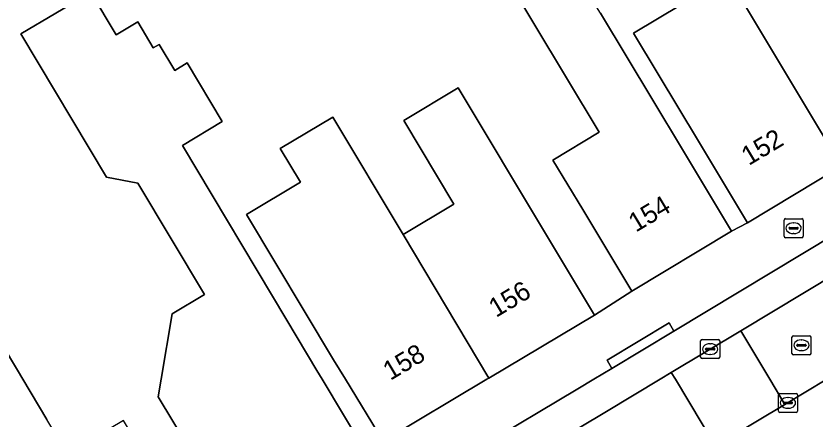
# Model space of a CAD drawing. Extents: x 161771 to 163125, y 382475 to 383179.
# Drawn here: x 162363.7 to 162405.66, y 382747.92 to 382769.06 of the extents above; entities that cross this region are included whole.
import ezdxf

# ---------------------------------------------------------------- set-up
doc = ezdxf.new("R2010")
doc.units = 0
for name, color, linetype in [('IMGEO_Brandkraan', 7, 'Continuous'), ('IMGEO_Erf', 7, 'Continuous'), ('IMGEO_Kolk', 7, 'Continuous'), ('IMGEO_Pand', 7, 'Continuous'), ('IMGEO_Pand_nummerreeks', 7, 'Continuous'), ('IMGEO_Parkeervlak_open', 7, 'Continuous'), ('IMGEO_Rijbaan_lokaal_open', 7, 'Continuous'), ('IMGEO_Rioolput', 7, 'Continuous'), ('IMGEO_Voetpad_open', 7, 'Continuous')]:
    doc.layers.add(name, color=color, linetype=linetype)

msp = doc.modelspace()

# ---------------------------------------------------------------- linework, layer by layer
at = {"layer": 'IMGEO_Brandkraan'}
for p, q in [((162403.989, 382757.501), (162403.989, 382758.353)), ((162404.064, 382758.427), (162404.916, 382758.427)), ((162404.477, 382758.207), (162404.502, 382758.207)), ((162404.99, 382758.353), (162404.99, 382757.501)), ((162404.248, 382757.921), (162404.248, 382757.933)), ((162404.686, 382757.884), (162404.288, 382757.884)), ((162404.291, 382757.97), (162404.689, 382757.97)), ((162404.5, 382757.647), (162404.475, 382757.647)), ((162404.732, 382757.933), (162404.732, 382757.921)), ((162404.916, 382757.427), (162404.064, 382757.427))]:
    msp.add_line(p, q, dxfattribs=at)
for points in [[(162403.989, 382757.501), (162403.989, 382758.353)], [(162404.064, 382758.427), (162404.916, 382758.427)], [(162404.99, 382758.353), (162404.99, 382757.501)], [(162404.916, 382757.427), (162404.064, 382757.427)]]:
    msp.add_lwpolyline(points, dxfattribs=at)
for centre, radius, start, end in [((162404.066, 382758.351), 0.0765, 91.552, 178.448), ((162404.066, 382758.351), 0.0765, 91.552, 178.448), ((162404.914, 382758.351), 0.0765, 1.552, 88.448), ((162404.914, 382758.351), 0.0765, 1.552, 88.448), ((162404.288, 382757.93), 0.0403, 85.8775, 175.7526), ((162404.285, 382757.92), 0.0366, 178.938, 274.7102), ((162404.689, 382757.927), 0.043, 264.8664, 352.4533), ((162404.693, 382757.932), 0.0386, 1.7309, 96.639), ((162404.066, 382757.503), 0.0765, 181.552, 268.448), ((162404.066, 382757.503), 0.0765, 181.552, 268.448), ((162404.914, 382757.503), 0.0765, 271.552, 358.448), ((162404.914, 382757.503), 0.0765, 271.552, 358.448)]:
    msp.add_arc(centre, radius, start, end, dxfattribs=at)
for centre, major_axis, ratio, start_param, end_param in [((162404.476, 382757.927), (-0.387, 0.002), 0.722429, 4.712389, 7.853982), ((162404.501, 382757.927), (-0.39, 0.002), 0.717154, 1.570796, 4.712389)]:
    msp.add_ellipse(centre, major_axis=major_axis, ratio=ratio, start_param=start_param, end_param=end_param, dxfattribs=at)
at = {"layer": 'IMGEO_Erf'}
for points in [[(162382.95, 382746.752), (162380.981, 382750), (162380.358, 382751.028), (162375.789, 382758.644), (162378.612, 382760.338), (162377.552, 382762.104), (162380.308, 382763.759), (162384.009, 382757.596), (162386.672, 382759.195), (162384.043, 382763.575), (162386.895, 382765.287), (162391.477, 382757.653), (162394.051, 382753.365), (162395.997, 382754.62), (162393.424, 382758.907), (162391.866, 382761.502), (162394.294, 382762.96), (162387.432, 382774.391)], [(162394.357, 382769.211), (162397.103, 382764.646), (162398.661, 382762.051), (162401.234, 382757.764), (162402.069, 382758.208), (162399.495, 382762.495), (162397.388, 382766.005), (162396.095, 382768.159), (162401.036, 382771.125)], [(162372.738, 382746.434), (162371.152, 382749.085), (162371.308, 382750), (162371.894, 382753.428), (162373.591, 382754.442), (162370.095, 382760.289), (162368.436, 382760.612), (162363.947, 382768.12), (162367.62, 382770.316), (162368.958, 382768.076), (162370.083, 382768.749), (162370.898, 382767.385), (162371.206, 382767.568), (162372.02, 382766.205), (162372.674, 382766.596), (162374.511, 382763.519), (162372.424, 382762.273), (162377.899, 382753.104), (162379.476, 382750.464), (162379.753, 382750), (162382.041, 382746.172)], [(162358.025, 382760.073), (162363.767, 382750.483), (162364.056, 382750), (162365.318, 382747.892)]]:
    msp.add_lwpolyline(points, dxfattribs=at)
at = {"layer": 'IMGEO_Kolk'}
for p, q in [((162399.613, 382751.159), (162399.613, 382752.011)), ((162399.688, 382752.085), (162400.54, 382752.085)), ((162400.101, 382751.865), (162400.126, 382751.865)), ((162400.614, 382752.011), (162400.614, 382751.159)), ((162399.872, 382751.579), (162399.872, 382751.591)), ((162400.31, 382751.542), (162399.912, 382751.542)), ((162399.915, 382751.628), (162400.313, 382751.628)), ((162400.356, 382751.591), (162400.356, 382751.579)), ((162400.54, 382751.085), (162399.688, 382751.085)), ((162400.124, 382751.305), (162400.099, 382751.305)), ((162403.768, 382749.262), (162404.62, 382749.262)), ((162403.693, 382748.336), (162403.693, 382749.188)), ((162404.181, 382749.042), (162404.206, 382749.042)), ((162404.694, 382749.188), (162404.694, 382748.336)), ((162403.952, 382748.756), (162403.952, 382748.768)), ((162404.39, 382748.719), (162403.992, 382748.719)), ((162403.995, 382748.805), (162404.393, 382748.805)), ((162404.204, 382748.482), (162404.179, 382748.482)), ((162404.436, 382748.768), (162404.436, 382748.756)), ((162404.62, 382748.262), (162403.768, 382748.262))]:
    msp.add_line(p, q, dxfattribs=at)
for points in [[(162399.613, 382751.159), (162399.613, 382752.011)], [(162399.688, 382752.085), (162400.54, 382752.085)], [(162400.614, 382752.011), (162400.614, 382751.159)], [(162400.54, 382751.085), (162399.688, 382751.085)], [(162403.768, 382749.262), (162404.62, 382749.262)], [(162403.693, 382748.336), (162403.693, 382749.188)], [(162404.694, 382749.188), (162404.694, 382748.336)], [(162404.62, 382748.262), (162403.768, 382748.262)]]:
    msp.add_lwpolyline(points, dxfattribs=at)
for centre, radius, start, end in [((162399.69, 382752.009), 0.0765, 91.552, 178.448), ((162399.69, 382752.009), 0.0765, 91.552, 178.448), ((162400.538, 382752.009), 0.0765, 1.552, 88.448), ((162400.538, 382752.009), 0.0765, 1.552, 88.448), ((162399.912, 382751.588), 0.0403, 85.8775, 175.7526), ((162399.909, 382751.578), 0.0366, 178.938, 274.7102), ((162400.313, 382751.585), 0.043, 264.8664, 352.4533), ((162400.317, 382751.59), 0.0386, 1.7309, 96.639), ((162399.69, 382751.161), 0.0765, 181.552, 268.448), ((162399.69, 382751.161), 0.0765, 181.552, 268.448), ((162400.538, 382751.161), 0.0765, 271.552, 358.448), ((162400.538, 382751.161), 0.0765, 271.552, 358.448), ((162403.77, 382749.186), 0.0765, 91.552, 178.448), ((162403.77, 382749.186), 0.0765, 91.552, 178.448), ((162404.618, 382749.186), 0.0765, 1.552, 88.448), ((162404.618, 382749.186), 0.0765, 1.552, 88.448), ((162403.992, 382748.765), 0.0403, 85.8775, 175.7526), ((162403.989, 382748.755), 0.0366, 178.938, 274.7102), ((162404.393, 382748.762), 0.043, 264.8664, 352.4533), ((162404.397, 382748.767), 0.0386, 1.7309, 96.639), ((162403.77, 382748.338), 0.0765, 181.552, 268.448), ((162403.77, 382748.338), 0.0765, 181.552, 268.448), ((162404.618, 382748.338), 0.0765, 271.552, 358.448), ((162404.618, 382748.338), 0.0765, 271.552, 358.448)]:
    msp.add_arc(centre, radius, start, end, dxfattribs=at)
for centre, major_axis, ratio, start_param, end_param in [((162400.1, 382751.585), (-0.387, 0.002), 0.722429, 4.712389, 7.853982), ((162400.125, 382751.585), (-0.39, 0.002), 0.717154, 1.570796, 4.712389), ((162404.18, 382748.762), (-0.387, 0.002), 0.722429, 4.712389, 7.853982), ((162404.205, 382748.762), (-0.39, 0.002), 0.717154, 1.570796, 4.712389)]:
    msp.add_ellipse(centre, major_axis=major_axis, ratio=ratio, start_param=start_param, end_param=end_param, dxfattribs=at)
at = {"layer": 'IMGEO_Pand'}
for points in [[(162405.913, 382787.488), (162401.729, 382784.934), (162397.721, 382791.12), (162391.452, 382787.091), (162401.036, 382771.125), (162402.329, 382768.971), (162407.01, 382761.174), (162417.896, 382767.709), (162415.322, 382771.996), (162413.579, 382774.899)], [(162358.025, 382760.073), (162361.791, 382762.328), (162351.697, 382779.077), (162347.725, 382776.699), (162347.486, 382776.556), (162349.006, 382767.28), (162349.938, 382763.369), (162350.441, 382761.385), (162352.146, 382754.659), (162353.265, 382750.246), (162356.548, 382752.212), (162357.49, 382750), (162358.601, 382747.391), (162361.116, 382748.897), (162367.842, 382737.655), (162373.426, 382740.995), (162370.859, 382745.286), (162369.334, 382747.836), (162366.401, 382746.082), (162365.318, 382747.892), (162364.056, 382750), (162363.767, 382750.483)], [(162391.866, 382761.502), (162393.424, 382758.907), (162395.997, 382754.62), (162401.234, 382757.764), (162398.661, 382762.051), (162397.103, 382764.646), (162394.357, 382769.211), (162390.105, 382775.995), (162387.432, 382774.391), (162394.294, 382762.96)], [(162402.329, 382768.971), (162401.036, 382771.125), (162396.095, 382768.159), (162397.388, 382766.005), (162399.495, 382762.495), (162402.069, 382758.208), (162407.01, 382761.174)], [(162379.476, 382750.464), (162377.899, 382753.104), (162372.424, 382762.273), (162374.511, 382763.519), (162372.674, 382766.596), (162372.02, 382766.205), (162371.206, 382767.568), (162370.898, 382767.385), (162370.083, 382768.749), (162368.958, 382768.076), (162367.62, 382770.316), (162363.947, 382768.12), (162368.436, 382760.612), (162370.095, 382760.289), (162373.591, 382754.442), (162371.894, 382753.428), (162371.308, 382750), (162371.152, 382749.085), (162372.738, 382746.434), (162375.305, 382742.143), (162382.041, 382746.172), (162379.753, 382750)], [(162384.009, 382757.596), (162388.5, 382750.058), (162394.051, 382753.365), (162391.477, 382757.653), (162386.895, 382765.287), (162384.043, 382763.575), (162386.672, 382759.195)], [(162384.009, 382757.596), (162380.308, 382763.759), (162377.552, 382762.104), (162378.612, 382760.338), (162375.789, 382758.644), (162380.358, 382751.028), (162380.981, 382750), (162382.95, 382746.752), (162388.402, 382750), (162388.5, 382750.058)]]:
    msp.add_lwpolyline(points, close=True, dxfattribs=at)
at = {"layer": 'IMGEO_Parkeervlak_open'}
for points in [[(162436.082, 382775.342), (162421.673, 382766.662), (162418.589, 382764.804), (162398.211, 382752.528), (162394.962, 382750.571), (162394.015, 382750), (162393.17, 382749.491), (162377.687, 382740.262), (162374.398, 382738.302), (162367.541, 382734.215), (162366.93, 382733.859)], [(162365.036, 382730.599), (162394.665, 382748.302), (162397.484, 382750), (162398.073, 382750.355), (162401.714, 382752.548), (162436.924, 382773.757)]]:
    msp.add_lwpolyline(points, dxfattribs=at)
at = {"layer": 'IMGEO_Rijbaan_lokaal_open'}
msp.add_lwpolyline([(162436.924, 382773.757), (162401.714, 382752.548), (162403.238, 382750), (162404.03, 382748.676), (162406.234, 382750), (162417.253, 382756.645), (162425.943, 382761.883), (162431.665, 382765.333), (162432.338, 382765.718)], dxfattribs=at)
for points in [[(162398.073, 382750.355), (162398.286, 382750), (162400.386, 382746.491), (162401.256, 382747.01), (162404.03, 382748.676), (162403.238, 382750), (162401.714, 382752.548)], [(162398.073, 382750.355), (162397.484, 382750), (162394.665, 382748.302), (162365.036, 382730.599), (162364.87, 382730.497), (162361.487, 382728.709), (162359.733, 382727.782), (162352.24, 382723.821), (162349.484, 382722.364), (162351.77, 382718.461), (162354.685, 382720.034), (162367.741, 382727.079), (162370.2, 382728.476), (162400.386, 382746.491), (162398.286, 382750)]]:
    msp.add_lwpolyline(points, close=True, dxfattribs=at)
at = {"layer": 'IMGEO_Rioolput'}
for p, q in [((162404.401, 382751.358), (162404.401, 382752.21)), ((162404.476, 382752.284), (162405.328, 382752.284)), ((162405.402, 382752.21), (162405.402, 382751.358)), ((162404.66, 382751.778), (162404.66, 382751.79)), ((162404.703, 382751.827), (162405.101, 382751.827)), ((162404.889, 382752.064), (162404.914, 382752.064)), ((162405.144, 382751.79), (162405.144, 382751.778)), ((162405.098, 382751.741), (162404.7, 382751.741)), ((162404.912, 382751.504), (162404.887, 382751.504)), ((162405.328, 382751.284), (162404.476, 382751.284))]:
    msp.add_line(p, q, dxfattribs=at)
for points in [[(162404.401, 382751.358), (162404.401, 382752.21)], [(162404.476, 382752.284), (162405.328, 382752.284)], [(162405.402, 382752.21), (162405.402, 382751.358)], [(162405.328, 382751.284), (162404.476, 382751.284)]]:
    msp.add_lwpolyline(points, dxfattribs=at)
for centre, radius, start, end in [((162404.478, 382752.208), 0.0765, 91.552, 178.448), ((162404.478, 382752.208), 0.0765, 91.552, 178.448), ((162405.326, 382752.208), 0.0765, 1.552, 88.448), ((162405.326, 382752.208), 0.0765, 1.552, 88.448), ((162404.7, 382751.787), 0.0403, 85.8775, 175.7526), ((162404.697, 382751.777), 0.0366, 178.938, 274.7102), ((162405.101, 382751.784), 0.043, 264.8664, 352.4533), ((162405.105, 382751.789), 0.0386, 1.7309, 96.639), ((162404.478, 382751.36), 0.0765, 181.552, 268.448), ((162404.478, 382751.36), 0.0765, 181.552, 268.448), ((162405.326, 382751.36), 0.0765, 271.552, 358.448), ((162405.326, 382751.36), 0.0765, 271.552, 358.448)]:
    msp.add_arc(centre, radius, start, end, dxfattribs=at)
for centre, major_axis, ratio, start_param, end_param in [((162404.888, 382751.784), (-0.387, 0.002), 0.722429, 4.712389, 7.853982), ((162404.913, 382751.784), (-0.39, 0.002), 0.717154, 1.570796, 4.712389)]:
    msp.add_ellipse(centre, major_axis=major_axis, ratio=ratio, start_param=start_param, end_param=end_param, dxfattribs=at)
at = {"layer": 'IMGEO_Voetpad_open'}
for points in [[(162439.945, 382789.15), (162438.881, 382789.461), (162439.231, 382788.88), (162438.386, 382785.481), (162438.253, 382784.944), (162436.798, 382779.087), (162430.294, 382775.172), (162429.356, 382774.652), (162424.488, 382771.73), (162419.621, 382768.808), (162417.896, 382767.709), (162407.01, 382761.174), (162402.069, 382758.208), (162401.234, 382757.764), (162395.997, 382754.62), (162394.051, 382753.365), (162388.5, 382750.058), (162388.402, 382750), (162382.95, 382746.752), (162382.041, 382746.172), (162375.305, 382742.143), (162373.426, 382740.995), (162367.842, 382737.655), (162362.258, 382734.314)], [(162366.93, 382733.859), (162367.541, 382734.215), (162374.398, 382738.302), (162374.184, 382738.673), (162377.477, 382740.655), (162377.687, 382740.262), (162393.17, 382749.491), (162394.015, 382750), (162394.962, 382750.571), (162394.705, 382750.999), (162397.954, 382752.956), (162398.211, 382752.528), (162418.589, 382764.804), (162421.673, 382766.662), (162436.082, 382775.342)], [(162360.038, 382717.425), (162366.328, 382720.682), (162369.266, 382722.17), (162374.992, 382725.767), (162380.72, 382729.364), (162382.215, 382730.34), (162388.186, 382734.383), (162394.033, 382738.343), (162400.006, 382742.388), (162400.777, 382742.938), (162406.945, 382747.074), (162411.308, 382750), (162412.991, 382751.128), (162418.882, 382755.079), (162418.307, 382756.03), (162417.795, 382755.717), (162417.253, 382756.645), (162406.234, 382750), (162404.03, 382748.676), (162401.256, 382747.01)]]:
    msp.add_lwpolyline(points, dxfattribs=at)
msp.add_lwpolyline([(162398.211, 382752.528), (162397.954, 382752.956), (162394.705, 382750.999), (162394.962, 382750.571)], close=True, dxfattribs=at)

# ---------------------------------------------------------------- texts
at = {"layer": 'IMGEO_Pand_nummerreeks'}
for s, rotation, p in [('152', 30.9741, (162402.137, 382761.187)), ('154', 30.9782, (162396.215, 382757.689)), ('156', 30.7828, (162388.88, 382753.218)), ('158', 30.7828, (162383.333, 382749.914))]:
    msp.add_text(s, height=1, rotation=rotation, dxfattribs=at).set_placement(p)

doc.saveas('drawing.dxf')
